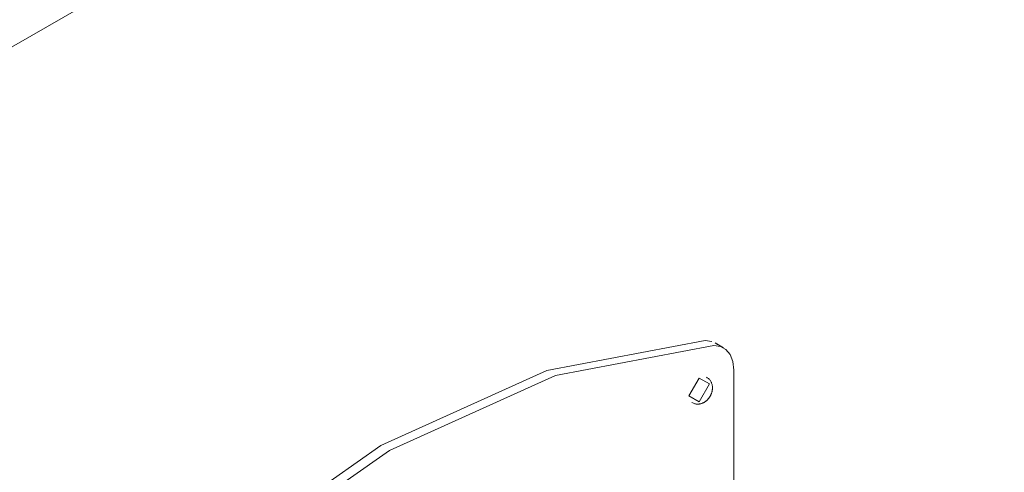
# Model space of a CAD drawing. Header units: metres. Extents: x -54598 to 1827199, y -329446 to -256744.
# Tile 400 of 474: x 222029 to 222231, y -286044 to -285951. Entities that reach past the tile are written whole.
import ezdxf

# ---------------------------------------------------------------- set-up
doc = ezdxf.new("R2010")
doc.units = ezdxf.units.M
doc.layers.add('M-EQPM', color=7, linetype='Continuous', lineweight=20)

# ---------------------------------------------------------------- blocks, each defined once
blk = doc.blocks.new('PREXTHERM RSW 1250 - PREXTHERM RSW 1250-733596-AKS22')
at = {"layer": 'M-EQPM'}
for p, q in [((13035.43, 14798.77), (12193.69, 14312.79)), ((12681.16, 14451.62), (12682.53, 14451.45)), ((12684.96, 14450.13), (12683.2, 14451.15)), ((12683.2, 14451.15), (12683.68, 14450.81)), ((12687.04, 14371.65), (12687.04, 14445.56))]:
    blk.add_line(p, q, dxfattribs=at)
for points in [[(12547.96, 14374.72, 0), (12580.47, 14406.09, 0), (12614.56, 14430.04, 0), (12648.65, 14445.45, 0), (12681.16, 14451.62, 0)], [(12682.92, 14450.6, 0), (12650.42, 14444.43, 0), (12616.32, 14429.02, 0), (12582.23, 14405.07, 0), (12549.72, 14373.69, 0)], [(12687.04, 14445.56, 0), (12686.85, 14447.29, 0), (12686.31, 14448.73, 0), (12685.45, 14449.79, 0), (12684.3, 14450.43, 0), (12682.92, 14450.6, 0)], [(12679.96, 14439.02, 0), (12677.84, 14440.25, 0), (12679.96, 14443.92, 0)], [(12679.96, 14443.92, 0), (12682.09, 14442.7, 0), (12679.96, 14439.02, 0)], [(12681.46, 14444.07, 0), (12681.6, 14443.99, 0), (12681.73, 14443.89, 0), (12681.85, 14443.79, 0), (12681.97, 14443.68, 0), (12682.07, 14443.57, 0), (12682.17, 14443.45, 0), (12682.25, 14443.33, 0), (12682.33, 14443.21, 0), (12682.39, 14443.09, 0), (12682.45, 14442.97, 0), (12682.5, 14442.84, 0), (12682.54, 14442.72, 0), (12682.58, 14442.61, 0), (12682.6, 14442.49, 0), (12682.63, 14442.38, 0), (12682.65, 14442.27, 0), (12682.66, 14442.16, 0), (12682.67, 14442.05, 0), (12682.67, 14441.95, 0), (12682.67, 14441.84, 0), (12682.67, 14441.74, 0), (12682.66, 14441.65, 0), (12682.65, 14441.55, 0), (12682.64, 14441.46, 0), (12682.63, 14441.36, 0), (12682.61, 14441.27, 0), (12682.59, 14441.18, 0), (12682.57, 14441.09, 0), (12682.55, 14441.01, 0), (12682.52, 14440.92, 0), (12682.49, 14440.84, 0), (12682.46, 14440.75, 0), (12682.43, 14440.67, 0), (12682.4, 14440.59, 0), (12682.36, 14440.51, 0), (12682.33, 14440.43, 0), (12682.29, 14440.36, 0), (12682.25, 14440.28, 0), (12682.21, 14440.2, 0), (12682.16, 14440.13, 0), (12682.12, 14440.06, 0), (12682.07, 14439.98, 0), (12682.02, 14439.91, 0), (12681.97, 14439.84, 0), (12681.92, 14439.77, 0), (12681.87, 14439.7, 0), (12681.81, 14439.64, 0), (12681.75, 14439.57, 0), (12681.69, 14439.51, 0), (12681.63, 14439.44, 0), (12681.57, 14439.38, 0), (12681.5, 14439.32, 0), (12681.43, 14439.26, 0), (12681.36, 14439.2, 0), (12681.28, 14439.14, 0), (12681.21, 14439.08, 0), (12681.13, 14439.03, 0), (12681.04, 14438.97, 0), (12680.96, 14438.92, 0)], [(12678.46, 14438.88, 0), (12678.61, 14438.8, 0), (12678.75, 14438.73, 0), (12678.9, 14438.68, 0), (12679.05, 14438.64, 0), (12679.2, 14438.6, 0), (12679.35, 14438.58, 0), (12679.5, 14438.57, 0), (12679.64, 14438.56, 0), (12679.78, 14438.56, 0), (12679.91, 14438.57, 0), (12680.04, 14438.59, 0), (12680.17, 14438.62, 0), (12680.29, 14438.64, 0), (12680.4, 14438.68, 0), (12680.51, 14438.71, 0), (12680.62, 14438.75, 0), (12680.72, 14438.8, 0), (12680.81, 14438.84, 0), (12680.91, 14438.89, 0), (12680.96, 14438.92, 0)]]:
    blk.add_polyline3d(points, dxfattribs=at)
blk = doc.blocks.new('fsdfasdf')
at = {"layer": 'M-EQPM'}
blk.add_blockref('PREXTHERM RSW 1250 - PREXTHERM RSW 1250-733596-AKS22', (441198.91, 86567.26), dxfattribs=at)

msp = doc.modelspace()

# ---------------------------------------------------------------- block references
at = {"color": 5, "lineweight": 30}
msp.add_blockref('fsdfasdf', (-231710.13, -387036.1), dxfattribs=at)

doc.saveas('drawing.dxf')
